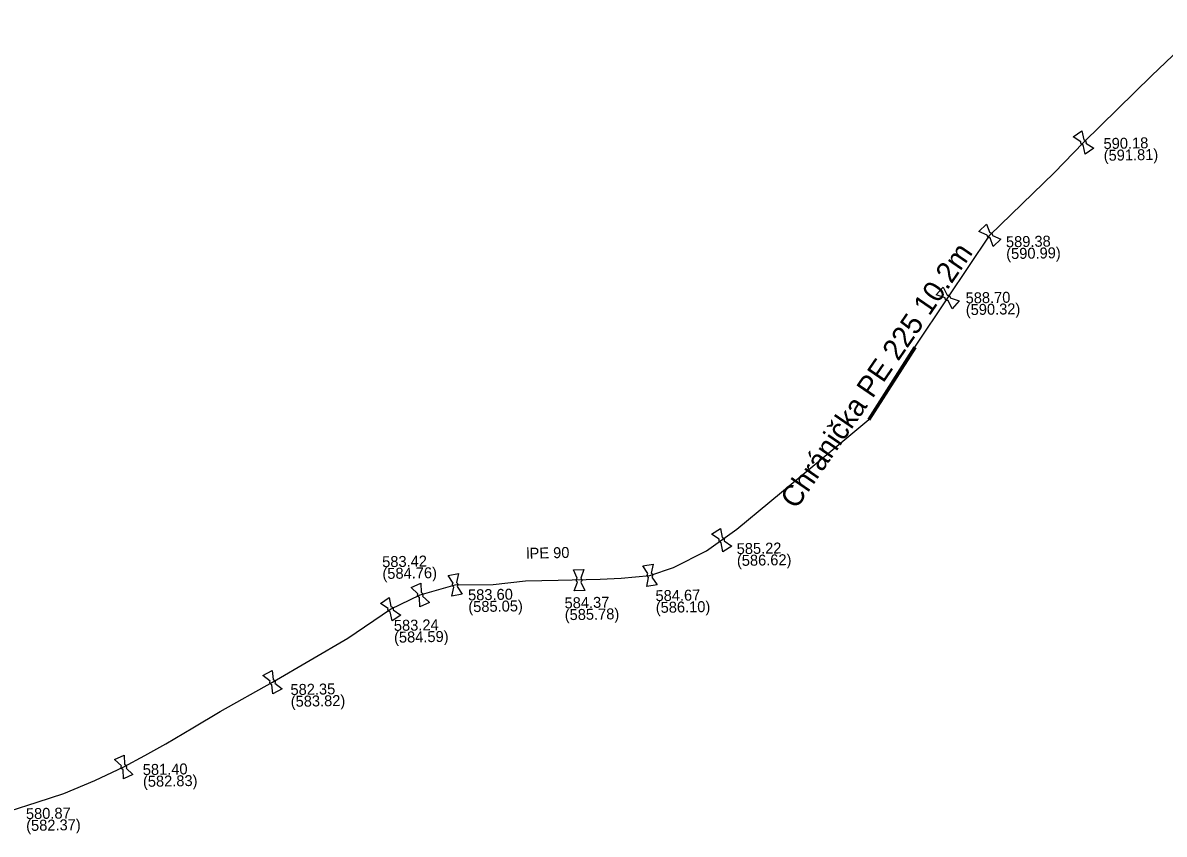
# Model space of a CAD drawing. Extents: x -643544 to -637295, y -1119190 to -1111715.
# Drawn here: x -640792.3 to -640656.7, y -1113910 to -1113813.6 of the extents above; entities that cross this region are included whole.
import ezdxf

# ---------------------------------------------------------------- set-up
doc = ezdxf.new("R2010")
doc.units = 0
for name, color, linetype in [('Default', 7, 'Continuous'), ('VP Chránička', 7, 'Continuous'), ('VP Chránička - okraje', 7, 'Continuous'), ('VP Lomový bod', 7, 'Continuous'), ('VP Lomový bod - popis', 7, 'Continuous'), ('VP Popis nerozlišený', 7, 'Continuous'), ('VP Řad', 7, 'Continuous'), ('VP Řad - popis', 7, 'Continuous')]:
    doc.layers.add(name, color=color, linetype=linetype)

msp = doc.modelspace()

# ---------------------------------------------------------------- linework, layer by layer
at = {"layer": 'Default'}
for points in [[(-640666.35, -1113828.14), (-640666.4, -1113828.14), (-640666.45, -1113828.11), (-640666.53, -1113828.08), (-640666.58, -1113828.01), (-640666.62, -1113827.94), (-640666.63, -1113827.86), (-640666.64, -1113827.8), (-640666.62, -1113827.75)], [(-640666.29, -1113827.52), (-640666.24, -1113827.52), (-640666.19, -1113827.55), (-640666.11, -1113827.58), (-640666.06, -1113827.65), (-640666.02, -1113827.72), (-640666.01, -1113827.8), (-640666, -1113827.86), (-640666.02, -1113827.91)], [(-640677.41, -1113839.18), (-640677.47, -1113839.19), (-640677.52, -1113839.17), (-640677.6, -1113839.14), (-640677.66, -1113839.09), (-640677.71, -1113839.03), (-640677.73, -1113838.94), (-640677.75, -1113838.89), (-640677.74, -1113838.84)], [(-640677.45, -1113838.56), (-640677.39, -1113838.55), (-640677.34, -1113838.57), (-640677.26, -1113838.6), (-640677.2, -1113838.65), (-640677.15, -1113838.71), (-640677.13, -1113838.8), (-640677.11, -1113838.85), (-640677.12, -1113838.9)], [(-640682.49, -1113846), (-640682.43, -1113845.99), (-640682.38, -1113846), (-640682.3, -1113846.02), (-640682.24, -1113846.07), (-640682.17, -1113846.13), (-640682.15, -1113846.21), (-640682.13, -1113846.26), (-640682.13, -1113846.31)], [(-640682.39, -1113846.62), (-640682.45, -1113846.63), (-640682.5, -1113846.62), (-640682.58, -1113846.6), (-640682.64, -1113846.55), (-640682.71, -1113846.49), (-640682.74, -1113846.41), (-640682.75, -1113846.36), (-640682.75, -1113846.31)], [(-640709.33, -1113875.4), (-640709.38, -1113875.39), (-640709.43, -1113875.37), (-640709.51, -1113875.33), (-640709.55, -1113875.26), (-640709.59, -1113875.19), (-640709.6, -1113875.1), (-640709.6, -1113875.05), (-640709.58, -1113875)], [(-640709.24, -1113874.78), (-640709.19, -1113874.79), (-640709.14, -1113874.81), (-640709.06, -1113874.85), (-640709.02, -1113874.92), (-640708.98, -1113874.99), (-640708.97, -1113875.08), (-640708.97, -1113875.13), (-640708.99, -1113875.18)], [(-640726.41, -1113880.09), (-640726.46, -1113880.06), (-640726.48, -1113880.02), (-640726.53, -1113879.94), (-640726.53, -1113879.86), (-640726.54, -1113879.78), (-640726.5, -1113879.7), (-640726.47, -1113879.66), (-640726.43, -1113879.62)], [(-640726.02, -1113879.6), (-640725.98, -1113879.64), (-640725.96, -1113879.68), (-640725.91, -1113879.76), (-640725.91, -1113879.84), (-640725.9, -1113879.92), (-640725.94, -1113879.99), (-640725.97, -1113880.04), (-640726.01, -1113880.08)], [(-640717.96, -1113879.55), (-640718, -1113879.52), (-640718.04, -1113879.48), (-640718.09, -1113879.42), (-640718.11, -1113879.34), (-640718.12, -1113879.26), (-640718.09, -1113879.17), (-640718.08, -1113879.12), (-640718.04, -1113879.08)], [(-640717.64, -1113879.01), (-640717.6, -1113879.04), (-640717.56, -1113879.08), (-640717.51, -1113879.14), (-640717.49, -1113879.22), (-640717.48, -1113879.3), (-640717.51, -1113879.38), (-640717.52, -1113879.43), (-640717.56, -1113879.48)], [(-640741.1, -1113880.67), (-640741.14, -1113880.64), (-640741.18, -1113880.6), (-640741.23, -1113880.54), (-640741.25, -1113880.46), (-640741.26, -1113880.38), (-640741.23, -1113880.29), (-640741.22, -1113880.24), (-640741.18, -1113880.2)], [(-640740.78, -1113880.13), (-640740.74, -1113880.16), (-640740.7, -1113880.2), (-640740.65, -1113880.26), (-640740.63, -1113880.34), (-640740.62, -1113880.42), (-640740.65, -1113880.5), (-640740.66, -1113880.55), (-640740.7, -1113880.6)], [(-640745.17, -1113881.91), (-640745.22, -1113881.9), (-640745.26, -1113881.86), (-640745.33, -1113881.81), (-640745.36, -1113881.74), (-640745.4, -1113881.67), (-640745.39, -1113881.58), (-640745.39, -1113881.53), (-640745.36, -1113881.48)], [(-640744.99, -1113881.31), (-640744.94, -1113881.32), (-640744.9, -1113881.35), (-640744.83, -1113881.41), (-640744.8, -1113881.48), (-640744.76, -1113881.55), (-640744.77, -1113881.64), (-640744.77, -1113881.69), (-640744.8, -1113881.74)], [(-640748.64, -1113883.62), (-640748.69, -1113883.61), (-640748.74, -1113883.59), (-640748.82, -1113883.55), (-640748.86, -1113883.48), (-640748.91, -1113883.41), (-640748.91, -1113883.33), (-640748.92, -1113883.27), (-640748.9, -1113883.22)], [(-640748.56, -1113883), (-640748.51, -1113883.01), (-640748.46, -1113883.03), (-640748.38, -1113883.07), (-640748.34, -1113883.14), (-640748.29, -1113883.21), (-640748.29, -1113883.29), (-640748.28, -1113883.34), (-640748.3, -1113883.39)], [(-640762.7, -1113892.28), (-640762.75, -1113892.26), (-640762.79, -1113892.24), (-640762.87, -1113892.19), (-640762.9, -1113892.12), (-640762.94, -1113892.05), (-640762.94, -1113891.96), (-640762.94, -1113891.91), (-640762.92, -1113891.86)], [(-640762.56, -1113891.66), (-640762.51, -1113891.67), (-640762.47, -1113891.7), (-640762.39, -1113891.75), (-640762.36, -1113891.82), (-640762.32, -1113891.89), (-640762.32, -1113891.98), (-640762.32, -1113892.03), (-640762.34, -1113892.08)], [(-640780.38, -1113902.35), (-640780.43, -1113902.34), (-640780.47, -1113902.3), (-640780.54, -1113902.25), (-640780.57, -1113902.18), (-640780.61, -1113902.1), (-640780.6, -1113902.02), (-640780.6, -1113901.97), (-640780.57, -1113901.92)], [(-640780.2, -1113901.75), (-640780.15, -1113901.76), (-640780.11, -1113901.79), (-640780.04, -1113901.85), (-640780.01, -1113901.92), (-640779.97, -1113902), (-640779.98, -1113902.08), (-640779.98, -1113902.13), (-640780.01, -1113902.18)]]:
    msp.add_open_spline(points, degree=3, dxfattribs=at)
at = {"layer": 'VP Chránička'}
msp.add_lwpolyline([(-640691.8, -1113860.78), (-640686.33, -1113852.17)], dxfattribs=at)
at = {"layer": 'VP Chránička - okraje'}
for points in [[(-640691.89, -1113860.72), (-640686.42, -1113852.11)], [(-640686.24, -1113852.23), (-640691.71, -1113860.84)]]:
    msp.add_lwpolyline(points, dxfattribs=at)
at = {"layer": 'VP Lomový bod'}
for points in [[(-640667.55, -1113827.16), (-640666.52, -1113826.45), (-640666.29, -1113827.52)], [(-640666.62, -1113827.75), (-640667.55, -1113827.16)], [(-640666.02, -1113827.91), (-640665.09, -1113828.5), (-640666.12, -1113829.21), (-640666.35, -1113828.14)], [(-640678.74, -1113838.4), (-640677.84, -1113837.53), (-640677.45, -1113838.56)], [(-640677.74, -1113838.84), (-640678.74, -1113838.4)], [(-640677.12, -1113838.9), (-640676.12, -1113839.34), (-640677.02, -1113840.21), (-640677.41, -1113839.18)], [(-640683.79, -1113845.96), (-640682.98, -1113845.02), (-640682.49, -1113846)], [(-640682.75, -1113846.31), (-640683.79, -1113845.96)], [(-640682.13, -1113846.31), (-640681.09, -1113846.66), (-640681.9, -1113847.6), (-640682.39, -1113846.62)], [(-640710.48, -1113874.37), (-640709.42, -1113873.7), (-640709.24, -1113874.78)], [(-640709.58, -1113875), (-640710.48, -1113874.37)], [(-640708.99, -1113875.18), (-640708.09, -1113875.81), (-640709.15, -1113876.48), (-640709.33, -1113875.4)], [(-640718.64, -1113878.17), (-640717.41, -1113877.94), (-640717.64, -1113879.01)], [(-640718.04, -1113879.08), (-640718.64, -1113878.17)], [(-640741.78, -1113879.29), (-640740.55, -1113879.06), (-640740.78, -1113880.13)], [(-640741.18, -1113880.2), (-640741.78, -1113879.29)], [(-640726.89, -1113878.62), (-640725.64, -1113878.58), (-640726.02, -1113879.6)], [(-640726.43, -1113879.62), (-640726.89, -1113878.62)], [(-640717.56, -1113879.48), (-640716.96, -1113880.39), (-640718.19, -1113880.62), (-640717.96, -1113879.55)], [(-640746.17, -1113880.73), (-640745.03, -1113880.21), (-640744.99, -1113881.31)], [(-640745.36, -1113881.48), (-640746.17, -1113880.73)], [(-640740.7, -1113880.6), (-640740.1, -1113881.51), (-640741.33, -1113881.74), (-640741.1, -1113880.67)], [(-640726.01, -1113880.08), (-640725.55, -1113881.08), (-640726.8, -1113881.12), (-640726.41, -1113880.09)], [(-640749.81, -1113882.61), (-640748.77, -1113881.92), (-640748.56, -1113883)], [(-640744.8, -1113881.74), (-640743.99, -1113882.49), (-640745.13, -1113883.01), (-640745.17, -1113881.91)], [(-640748.9, -1113883.22), (-640749.81, -1113882.61)], [(-640748.3, -1113883.39), (-640747.39, -1113884.01), (-640748.43, -1113884.7), (-640748.64, -1113883.62)], [(-640763.78, -1113891.17), (-640762.68, -1113890.57), (-640762.56, -1113891.66)], [(-640762.92, -1113891.86), (-640763.78, -1113891.17)], [(-640762.34, -1113892.08), (-640761.48, -1113892.77), (-640762.58, -1113893.37), (-640762.7, -1113892.28)], [(-640781.38, -1113901.17), (-640780.24, -1113900.65), (-640780.2, -1113901.75)], [(-640780.57, -1113901.92), (-640781.38, -1113901.17)], [(-640780.01, -1113902.18), (-640779.2, -1113902.93), (-640780.34, -1113903.45), (-640780.38, -1113902.35)]]:
    msp.add_lwpolyline(points, dxfattribs=at)
at = {"layer": 'VP Řad'}
msp.add_lwpolyline([(-640793.77, -1113907.28), (-640790.59, -1113906.25), (-640787.41, -1113905.22), (-640783.73, -1113903.67), (-640780.29, -1113902.05), (-640777.79, -1113900.68), (-640775.29, -1113899.3), (-640772.07, -1113897.39), (-640768.85, -1113895.48), (-640762.63, -1113891.97), (-640753.67, -1113886.76), (-640748.6, -1113883.31), (-640745.08, -1113881.61), (-640740.94, -1113880.4), (-640736.43, -1113880.37), (-640732.58, -1113879.94), (-640728.72, -1113879.85), (-640723.72, -1113879.74), (-640721.23, -1113879.62), (-640717.8, -1113879.28), (-640714.99, -1113878.36), (-640711.08, -1113876.37), (-640707.49, -1113873.81), (-640699.65, -1113867.29), (-640691.8, -1113860.78), (-640686.33, -1113852.17), (-640682.44, -1113846.31), (-640677.43, -1113838.87), (-640669.81, -1113831.46), (-640666.32, -1113827.83), (-640658.18, -1113819.87), (-640651.61, -1113813.62)], dxfattribs=at)

# ---------------------------------------------------------------- texts
at = {"layer": 'VP Lomový bod - popis'}
for s, p in [('590.18', (-640663.92, -1113828.62)), ('(591.81)', (-640663.9, -1113830.02)), ('589.38', (-640675.51, -1113840.3)), ('(590.99)', (-640675.48, -1113841.7)), ('588.70', (-640680.3, -1113846.97)), ('(590.32)', (-640680.28, -1113848.36)), ('585.22', (-640707.49, -1113876.77)), ('583.42', (-640749.59, -1113878.32)), ('(586.62)', (-640707.46, -1113878.17)), ('(584.76)', (-640749.56, -1113879.72)), ('583.60', (-640739.39, -1113882.26)), ('584.67', (-640717.13, -1113882.35)), ('(585.05)', (-640739.36, -1113883.66)), ('584.37', (-640727.93, -1113883.21)), ('(586.10)', (-640717.1, -1113883.75)), ('(585.78)', (-640727.91, -1113884.61)), ('583.24', (-640748.2, -1113885.89)), ('(584.59)', (-640748.18, -1113887.29)), ('582.35', (-640760.48, -1113893.51)), ('(583.82)', (-640760.45, -1113894.91)), ('581.40', (-640778.02, -1113903.02)), ('(582.83)', (-640778, -1113904.42)), ('580.87', (-640791.9, -1113908.26)), ('(582.37)', (-640791.87, -1113909.66))]:
    msp.add_text(s, height=1.3, rotation=1, dxfattribs=at).set_placement(p)
at = {"layer": 'VP Popis nerozlišený'}
msp.add_text('Chránička PE 225 10.2m', height=2.5, rotation=55.4736, dxfattribs=at).set_placement((-640700.43, -1113871.52))
at = {"layer": 'VP Řad - popis'}
msp.add_text('lPE 90', height=1.3, rotation=1.3374, dxfattribs=at).set_placement((-640732.47, -1113877.32))

doc.saveas('drawing.dxf')
